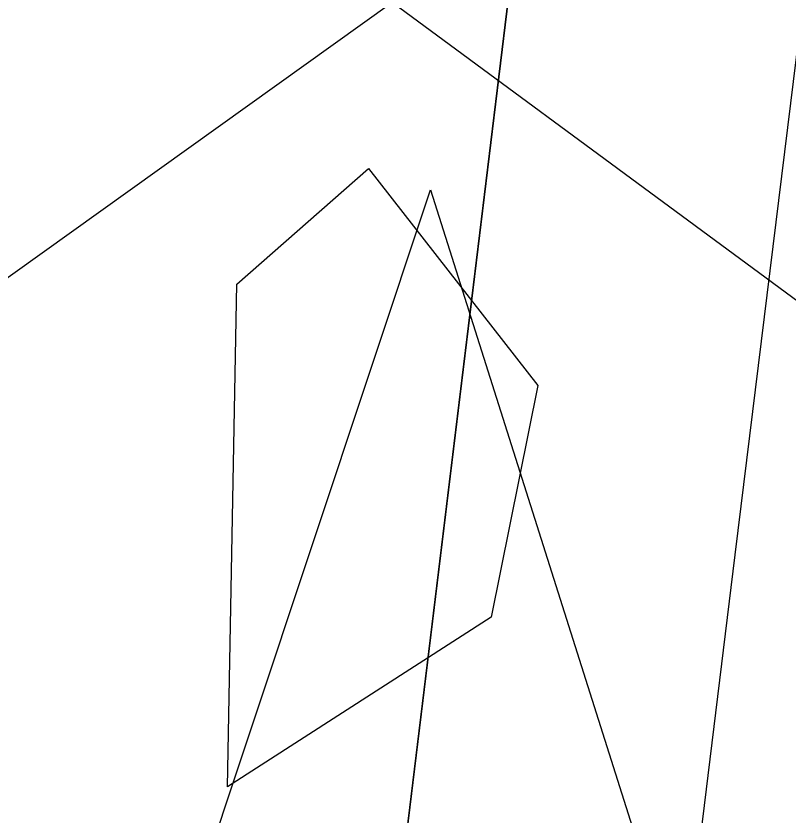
# Model space of a CAD drawing. Extents: x 3313447 to 3351316, y 703786 to 729172.
# Drawn here: x 3324741.1 to 3324809.7, y 722187.8 to 722258.9 of the extents above; entities that cross this region are included whole.
import ezdxf

# ---------------------------------------------------------------- set-up
doc = ezdxf.new("R2010")
doc.units = 0
for name, color, linetype in [('V-CHAN-DOCK', 7, 'Continuous'), ('V-CHAN-NAID', 7, 'Continuous'), ('V-TOPO-DPTH', 7, 'Continuous'), ('V-TOPO-MINR', 7, 'Continuous')]:
    doc.layers.add(name, color=color, linetype=linetype)

msp = doc.modelspace()

# ---------------------------------------------------------------- linework, layer by layer
at = {"layer": 'V-CHAN-DOCK'}
msp.add_lwpolyline([(3324783.337, 722205.499), (3324759.928, 722190.438), (3324760.731, 722235.113), (3324772.441, 722245.392), (3324787.512, 722226.108), (3324783.337, 722205.499)], dxfattribs=at)
at = {"layer": 'V-CHAN-NAID'}
for points in [[(3324782.352, 722265.72), (3324720.149, 722221.198), (3324741.275, 722284.681), (3324748.992, 722278.991), (3324749.627, 722278.027), (3324751.01, 722276.168), (3324752.223, 722274.752), (3324753.689, 722273.249), (3324755.078, 722271.998), (3324756.532, 722270.842), (3324757.935, 722269.855), (3324759.613, 722268.819), (3324761.327, 722267.908), (3324763.118, 722267.097), (3324764.564, 722266.541), (3324766.192, 722266.012), (3324768.418, 722265.448), (3324769.95, 722265.161), (3324771.975, 722264.904), (3324773.512, 722264.8), (3324775.373, 722264.778), (3324777.062, 722264.856), (3324778.772, 722265.032), (3324780.674, 722265.343)], [(3324800.383, 722278.626), (3324808.179, 722284.207), (3324828.403, 722220.43), (3324774.555, 722260.14), (3324782.352, 722265.72), (3324784.018, 722266.196), (3324785.63, 722266.756), (3324787.788, 722267.67), (3324789.523, 722268.554), (3324791.389, 722269.668), (3324793.128, 722270.88), (3324794.68, 722272.125), (3324795.967, 722273.293), (3324797.351, 722274.713), (3324798.555, 722276.115), (3324799.674, 722277.587)], [(3324766.412, 722179.931), (3324756.825, 722179.999), (3324777.951, 722243.483), (3324798.175, 722179.706), (3324788.588, 722179.774), (3324787.011, 722180.352), (3324784.916, 722180.972), (3324782.876, 722181.423), (3324780.84, 722181.731), (3324779.673, 722181.845), (3324778.139, 722181.926), (3324776.417, 722181.924), (3324775.047, 722181.854), (3324773.141, 722181.653), (3324771.775, 722181.434), (3324769.991, 722181.05), (3324768.461, 722180.63), (3324767.429, 722180.299)]]:
    msp.add_lwpolyline(points, close=True, dxfattribs=at)
at = {"layer": 'V-TOPO-DPTH'}
for points in [[(3324874.816, 723323.538), (3324869.165, 723220.086), (3324863.009, 723116.664), (3324856.516, 723013.261), (3324841.881, 722788.923), (3324840.763, 722773.063), (3324839.533, 722757.212), (3324838.137, 722741.374), (3324836.63, 722725.546), (3324826.573, 722625.496), (3324819.745, 722559.673), (3324812.638, 722493.881), (3324805.114, 722428.135), (3324797.311, 722362.42), (3324747.341, 721952.722), (3324745.063, 721933.157), (3324742.927, 721913.578), (3324741.005, 721893.976), (3324739.225, 721874.36), (3324737.681, 721854.724), (3324736.311, 721835.077), (3324735.201, 721815.414), (3324734.264, 721795.741), (3324721.169, 721476.353)], [(3324721.169, 721476.353), (3324734.264, 721795.741), (3324735.201, 721815.414), (3324736.311, 721835.077), (3324737.681, 721854.724), (3324739.225, 721874.36), (3324741.005, 721893.976), (3324742.927, 721913.578), (3324745.063, 721933.157), (3324747.341, 721952.722), (3324797.311, 722362.42), (3324805.114, 722428.135), (3324812.638, 722493.881), (3324819.745, 722559.673), (3324826.573, 722625.496), (3324836.63, 722725.546), (3324838.137, 722741.374), (3324839.533, 722757.212), (3324840.763, 722773.063), (3324841.881, 722788.923), (3324856.516, 723013.261), (3324863.009, 723116.664), (3324869.165, 723220.086), (3324874.816, 723323.538)], [(3324743.367, 721453.176), (3324748.86, 721619.071), (3324750.872, 721668.298), (3324753.391, 721717.494), (3324756.671, 721766.646), (3324760.458, 721815.768), (3324764.035, 721857.906), (3324766.568, 721885.92), (3324769.305, 721913.913), (3324772.349, 721941.874), (3324775.597, 721969.815), (3324792.922, 722112.036), (3324805.047, 722211.064), (3324817.252, 722310.082), (3324829.576, 722409.085), (3324841.981, 722508.078), (3324865.207, 722692.514), (3324869.164, 722724.955)], [(3324743.367, 721453.176), (3324748.86, 721619.071), (3324750.872, 721668.298), (3324753.391, 721717.494), (3324756.671, 721766.646), (3324760.458, 721815.768), (3324764.035, 721857.906), (3324766.568, 721885.92), (3324769.305, 721913.913), (3324772.349, 721941.874), (3324775.597, 721969.815), (3324792.922, 722112.036), (3324805.047, 722211.064), (3324817.252, 722310.082), (3324829.576, 722409.085), (3324841.981, 722508.078), (3324865.207, 722692.514), (3324869.164, 722724.955)]]:
    msp.add_lwpolyline(points, dxfattribs=at)
at = {"layer": 'V-TOPO-MINR'}
for points in [[(3324874.816, 723323.538), (3324869.165, 723220.086), (3324863.009, 723116.664), (3324856.516, 723013.261), (3324841.881, 722788.923), (3324840.763, 722773.063), (3324839.533, 722757.212), (3324838.137, 722741.374), (3324836.63, 722725.546), (3324826.573, 722625.496), (3324819.745, 722559.673), (3324812.638, 722493.881), (3324805.114, 722428.135), (3324797.311, 722362.42), (3324747.341, 721952.722), (3324745.063, 721933.157), (3324742.927, 721913.578), (3324741.005, 721893.976), (3324739.225, 721874.36), (3324737.681, 721854.724), (3324736.311, 721835.077), (3324735.201, 721815.414), (3324734.264, 721795.741), (3324721.169, 721476.353)], [(3324743.367, 721453.176), (3324748.86, 721619.071), (3324750.872, 721668.298), (3324753.391, 721717.494), (3324756.671, 721766.646), (3324760.458, 721815.768), (3324764.035, 721857.906), (3324766.568, 721885.92), (3324769.305, 721913.913), (3324772.349, 721941.874), (3324775.597, 721969.815), (3324792.922, 722112.036), (3324805.047, 722211.064), (3324817.252, 722310.082), (3324829.576, 722409.085), (3324841.981, 722508.078), (3324865.207, 722692.514), (3324869.164, 722724.955)]]:
    msp.add_lwpolyline(points, dxfattribs=at)

doc.saveas('drawing.dxf')
